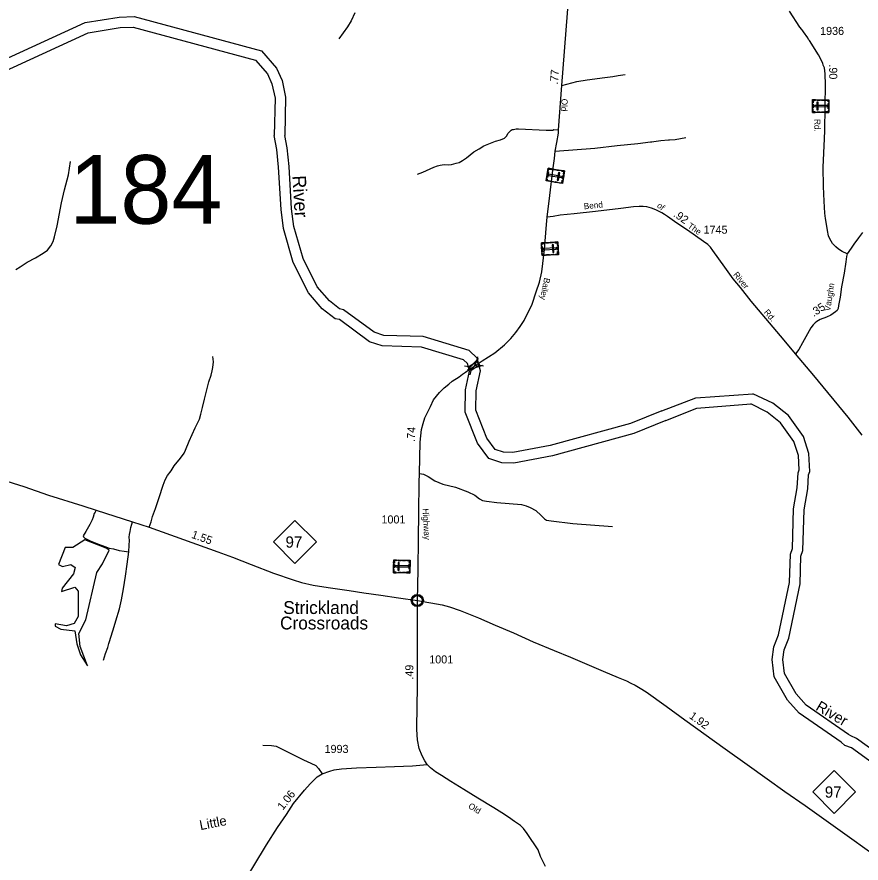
# Model space of a CAD drawing. Extents: x 2220236 to 2384410, y 720751 to 894131.
# Drawn here: x 2286339 to 2299448, y 763591 to 776734 of the extents above; entities that cross this region are included whole.
import ezdxf

# ---------------------------------------------------------------- set-up
doc = ezdxf.new("R2010")
doc.units = 0
doc.layers.add('Default', color=7, linetype='Continuous')

msp = doc.modelspace()

# ---------------------------------------------------------------- linework, layer by layer
at = {"layer": 'Default'}
for p, q in [((2296179, 774794), (2296182, 774794)), ((2296182, 774794), (2296199, 774796)), ((2296199, 774796), (2296201, 774796)), ((2296455, 774824), (2296457, 774824)), ((2296457, 774824), (2296468, 774825)), ((2296468, 774825), (2296471, 774825)), ((2293481, 771384), (2293496, 771452)), ((2293287, 771316), (2293355, 771302)), ((2293519, 771326), (2293587, 771312)), ((2293379, 771175), (2293393, 771243)), ((2296352, 770617), (2296884, 770819)), ((2296884, 770819), (2297766, 770879)), ((2296897, 770655), (2297738, 770722)), ((2296414, 770465), (2296897, 770655))]:
    msp.add_line(p, q, dxfattribs=at)
for points in [[(2294572, 773621), (2294615, 773960), (2294663, 774351), (2294685, 774533), (2294700, 774646), (2294721, 774782), (2294748, 774928), (2294747, 774982), (2294801, 775666), (2294954, 777657)], [(2284441, 774874), (2284731, 775197), (2285747, 775891), (2287396, 776645), (2287925, 776730)], [(2287925, 776730), (2288161, 776739), (2290136, 776207), (2290370, 775938), (2290456, 775747), (2290511, 775489), (2290500, 774891)], [(2291588, 776799), (2291531, 776675), (2291474, 776582), (2291338, 776392)], [(2299233, 773056), (2299153, 773091), (2299097, 773124), (2299054, 773161), (2299002, 773217), (2298961, 773285), (2298944, 773334), (2298925, 773414), (2298910, 773515), (2298894, 773603), (2298887, 773685), (2298877, 773871), (2298864, 774099), (2298862, 774398), (2298880, 774841), (2298886, 774971), (2298895, 775694), (2298893, 775834), (2298889, 775850), (2298880, 775942), (2298862, 775982), (2298855, 776014), (2298786, 776147), (2298646, 776365), (2298631, 776381), (2298619, 776407), (2298554, 776502), (2298542, 776516), (2298528, 776538), (2298499, 776572), (2298335, 776824)], [(2287941, 776567), (2288143, 776574), (2290045, 776061), (2290230, 775849), (2290299, 775696), (2290347, 775473), (2290336, 774894)], [(2284569, 774771), (2284840, 775073), (2285828, 775748), (2287444, 776487), (2287941, 776567)], [(2294801, 775666), (2295036, 775729), (2295196, 775754), (2295468, 775795), (2295591, 775810), (2295677, 775825), (2295787, 775839)], [(2292559, 774292), (2292641, 774321), (2292812, 774402), (2292868, 774421), (2292913, 774431), (2292975, 774440), (2293037, 774436), (2293087, 774441), (2293161, 774463), (2293209, 774472), (2293257, 774503), (2293320, 774547), (2293435, 774638), (2293517, 774687), (2293592, 774730), (2293772, 774803), (2293849, 774826), (2293911, 774852), (2293948, 774887), (2293964, 774921), (2293998, 774959), (2294014, 774973), (2294032, 774983), (2294048, 774986), (2294090, 774996), (2294110, 774998), (2294126, 774996), (2294560, 774977), (2294588, 774977), (2294600, 774975), (2294634, 774975), (2294650, 774973), (2294666, 774977), (2294678, 774983), (2294747, 774982)], [(2291350, 772035), (2291279, 772046), (2291080, 772202), (2290866, 772446), (2290628, 772920), (2290478, 773448), (2290440, 773740), (2290401, 774398), (2290374, 774675), (2290336, 774894)], [(2291410, 772183), (2291346, 772202), (2291193, 772322), (2291003, 772539), (2290782, 772980), (2290639, 773481), (2290604, 773755), (2290565, 774411), (2290537, 774698), (2290500, 774891)], [(2294700, 774646), (2295316, 774696), (2295659, 774735), (2295983, 774770), (2296179, 774794)], [(2296201, 774796), (2296232, 774800), (2296340, 774815), (2296455, 774824)], [(2296471, 774825), (2296559, 774832), (2296729, 774859)], [(2286319, 772809), (2286387, 772851), (2286497, 772926), (2286626, 772993), (2286745, 773064), (2286813, 773109), (2286865, 773179), (2286902, 773247), (2286923, 773320), (2286961, 773490), (2287033, 773846), (2287078, 774046), (2287138, 774283), (2287172, 774489)], [(2298428, 771502), (2298252, 771715), (2297740, 772321), (2297574, 772532), (2297464, 772666), (2297332, 772847), (2297148, 773105), (2297109, 773156), (2297069, 773198), (2297002, 773247), (2296750, 773424), (2296587, 773532), (2296444, 773633), (2296396, 773664), (2296353, 773691), (2296310, 773712), (2296259, 773736), (2296193, 773763), (2296123, 773784), (2296062, 773789), (2296001, 773787), (2295912, 773786), (2295718, 773759), (2295324, 773714), (2294994, 773677), (2294776, 773654), (2294668, 773635), (2294572, 773621)], [(2293362, 771255), (2293562, 771392), (2293762, 771516), (2293911, 771641), (2294007, 771739), (2294089, 771830), (2294153, 771926), (2294218, 772017), (2294338, 772273), (2294404, 772466), (2294455, 772615), (2294488, 772772), (2294532, 773123), (2294553, 773378), (2294563, 773512), (2294572, 773621)], [(2299470, 773386), (2299410, 773301), (2299335, 773204), (2299294, 773144), (2299233, 773056)], [(2299233, 773056), (2299222, 773015), (2299210, 772928), (2299188, 772756), (2299146, 772540), (2299121, 772383), (2299100, 772253), (2299090, 772203), (2299076, 772174), (2299051, 772152), (2298976, 772101), (2298910, 772068), (2298812, 772033), (2298789, 772021), (2298759, 772003), (2298737, 771984), (2298703, 771952), (2298668, 771904), (2298539, 771670), (2298482, 771566), (2298428, 771502)], [(2296352, 770617), (2295868, 770421), (2294621, 770076), (2294042, 769966), (2293897, 769972), (2293766, 770015), (2293636, 770192), (2293467, 770624), (2293471, 770924), (2293538, 771236), (2293484, 771435), (2293360, 771555), (2292645, 771768), (2292038, 771788), (2291887, 771836), (2291410, 772183)], [(2296414, 770465), (2295921, 770266), (2294658, 769916), (2294054, 769801), (2293867, 769809), (2293665, 769876), (2293491, 770112), (2293302, 770594), (2293307, 770943), (2293369, 771231), (2293337, 771349), (2293275, 771410), (2292619, 771605), (2292010, 771624), (2291812, 771688), (2291350, 772035)], [(2288394, 768809), (2288422, 768891), (2288446, 768975), (2288490, 769096), (2288547, 769267), (2288612, 769463), (2288641, 769546), (2288676, 769609), (2288732, 769685), (2288783, 769762), (2288880, 769881), (2288938, 769959), (2288957, 770003), (2289011, 770144), (2289107, 770350), (2289172, 770487), (2289194, 770562), (2289219, 770668), (2289249, 770799), (2289282, 770923), (2289320, 771064), (2289357, 771169), (2289371, 771236), (2289379, 771290), (2289390, 771375), (2289379, 771459)], [(2299467, 770237), (2299248, 770519), (2298716, 771163), (2298428, 771502)], [(2292557, 767669), (2292569, 768152), (2292576, 768630), (2292581, 769037), (2292586, 769500), (2292588, 769642), (2292600, 770127), (2292623, 770328), (2292647, 770418), (2292675, 770507), (2292706, 770569), (2292759, 770682), (2292810, 770784), (2292902, 770899), (2292972, 770971), (2293047, 771032), (2293096, 771074), (2293204, 771146), (2293258, 771184), (2293305, 771215), (2293362, 771255)], [(2299291, 765569), (2299253, 765591), (2298596, 766042), (2298439, 766218), (2298257, 766536), (2298232, 766751), (2298253, 766906), (2298325, 767086), (2298502, 767928), (2298514, 768356), (2298546, 768446), (2298565, 769078), (2298619, 769403), (2298633, 769621), (2298651, 769675), (2298639, 769953), (2298553, 770216), (2298319, 770541), (2298076, 770736), (2297766, 770879)], [(2299194, 765419), (2299138, 765471), (2298487, 765918), (2298305, 766122), (2298098, 766484), (2298066, 766753), (2298093, 766948), (2298167, 767134), (2298338, 767947), (2298351, 768387), (2298383, 768477), (2298401, 769094), (2298456, 769422), (2298471, 769652), (2298486, 769697), (2298476, 769924), (2298405, 770141), (2298199, 770427), (2297989, 770595), (2297738, 770722)], [(2284719, 769987), (2285579, 769716), (2286097, 769550), (2286448, 769441), (2286829, 769308), (2287362, 769142), (2287570, 769072), (2288135, 768892), (2288394, 768809), (2289461, 768428), (2289685, 768344), (2289978, 768231), (2290325, 768095), (2290629, 767992), (2290758, 767950), (2290938, 767908), (2291170, 767873), (2291498, 767826), (2291724, 767791), (2291990, 767752), (2292265, 767711), (2292557, 767669)], [(2292588, 769642), (2292651, 769631), (2292724, 769596), (2292831, 769530), (2292951, 769479), (2293152, 769430), (2293342, 769360), (2293448, 769306), (2293523, 769250), (2293570, 769224), (2293633, 769210), (2293790, 769193), (2294174, 769161), (2294247, 769142), (2294307, 769116), (2294396, 769067), (2294481, 768992), (2294532, 768939), (2294565, 768918), (2294635, 768909), (2294970, 768866), (2295586, 768821)], [(2287570, 769072), (2287556, 769043), (2287540, 769022), (2287523, 768962), (2287505, 768920), (2287486, 768882), (2287469, 768852), (2287408, 768743), (2287369, 768675), (2287373, 768656), (2287394, 768637), (2287478, 768598), (2287607, 768546), (2287706, 768508), (2287771, 768483), (2287837, 768474), (2287928, 768448), (2288003, 768434), (2288074, 768424)], [(2288074, 768424), (2288080, 768529), (2288085, 768604), (2288083, 768652), (2288088, 768694), (2288099, 768743), (2288109, 768803), (2288125, 768857), (2288135, 768892)], [(2287436, 766655), (2287319, 766956), (2287299, 767158), (2287410, 767371), (2287579, 768103), (2287667, 768240), (2287772, 768453), (2287723, 768485), (2287394, 768610), (2287209, 768493), (2287088, 768493), (2286984, 768228), (2287048, 768196), (2287177, 768228), (2287241, 768184), (2287217, 768083), (2287040, 767862), (2287032, 767809), (2287237, 767878), (2287289, 767817), (2287292, 767422), (2287229, 767310), (2287108, 767278), (2286935, 767306), (2286931, 767270), (2287020, 767226), (2287239, 767198), (2287267, 766997), (2287327, 766824), (2287436, 766655)], [(2287685, 766743), (2287715, 766846), (2287748, 766939), (2287765, 767000), (2287779, 767047), (2287793, 767085), (2287834, 767212), (2287877, 767354), (2287929, 767539), (2287964, 767678), (2287996, 767853), (2288024, 768048), (2288052, 768233), (2288074, 768424)], [(2292707, 765123), (2292675, 765181), (2292630, 765256), (2292585, 765371), (2292560, 765505), (2292550, 765666), (2292553, 766043), (2292557, 766307), (2292557, 766558), (2292558, 766773), (2292562, 766967), (2292558, 767237), (2292557, 767669)], [(2292557, 767669), (2292941, 767604), (2293056, 767573), (2293221, 767515), (2293508, 767398), (2293766, 767286), (2294048, 767166), (2294357, 767030), (2294680, 766895), (2294935, 766787), (2295443, 766572), (2295676, 766474), (2295805, 766420), (2295870, 766387), (2295938, 766354), (2296015, 766310), (2296109, 766252), (2296423, 766028), (2296712, 765816), (2297339, 765367), (2297679, 765120), (2297992, 764902), (2298265, 764703), (2298578, 764488), (2299124, 764099), (2299686, 763691)], [(2301499, 764740), (2301212, 764897), (2300866, 764946), (2300467, 764949), (2300290, 764978), (2299966, 765102), (2299377, 765528), (2299291, 765569)], [(2290159, 765425), (2290290, 765416), (2290365, 765406), (2290477, 765352), (2290623, 765280), (2290791, 765193), (2290903, 765144), (2290979, 765107), (2291021, 765062), (2291079, 764977)], [(2301914, 764296), (2301874, 764317), (2301409, 764603), (2301159, 764739), (2300854, 764782), (2300453, 764785), (2300247, 764819), (2299887, 764956), (2299300, 765381), (2299194, 765419)], [(2289304, 761495), (2289550, 762328), (2289657, 762647), (2289730, 762883), (2289791, 763061), (2289884, 763302), (2289931, 763403), (2290018, 763551), (2290215, 763876), (2290384, 764145), (2290524, 764347), (2290636, 764515), (2290803, 764725), (2290894, 764823), (2291000, 764930), (2291079, 764977), (2291196, 765019), (2291267, 765042), (2291379, 765056), (2291613, 765069), (2291920, 765083), (2292204, 765093), (2292483, 765104), (2292707, 765123)], [(2294549, 763540), (2294472, 763694), (2294431, 763799), (2294373, 763890), (2294326, 763959), (2294265, 764052), (2294206, 764127), (2294157, 764176), (2294068, 764237), (2293973, 764303), (2293869, 764370), (2293745, 764448), (2293499, 764597), (2293281, 764736), (2293075, 764859), (2292934, 764952), (2292839, 765011), (2292763, 765073), (2292707, 765123)]]:
    msp.add_lwpolyline(points, dxfattribs=at)
for points in [[(2298693, 775250), (2298695, 775449), (2298950, 775446), (2298948, 775247)], [(2298739, 775449), (2298739, 775437), (2298707, 775438), (2298706, 775397), (2298695, 775397), (2298696, 775449)], [(2298762, 775290), (2298780, 775290), (2298782, 775408), (2298763, 775408)], [(2298812, 775436), (2298768, 775437), (2298769, 775448), (2298812, 775448)], [(2298878, 775436), (2298834, 775436), (2298835, 775447), (2298878, 775447)], [(2298950, 775413), (2298938, 775413), (2298938, 775435), (2298898, 775436), (2298898, 775447), (2298950, 775446)], [(2298937, 775305), (2298938, 775390), (2298949, 775389), (2298948, 775305)], [(2298737, 775249), (2298737, 775261), (2298704, 775261), (2298705, 775302), (2298694, 775302), (2298693, 775250)], [(2298694, 775324), (2298695, 775376), (2298706, 775376), (2298705, 775324)], [(2298724, 775359), (2298724, 775340), (2298926, 775338), (2298927, 775356)], [(2298811, 775249), (2298767, 775249), (2298767, 775261), (2298811, 775260)], [(2298878, 775248), (2298835, 775248), (2298835, 775260), (2298878, 775259)], [(2298948, 775280), (2298937, 775280), (2298936, 775258), (2298896, 775259), (2298896, 775248), (2298948, 775247)], [(2294842, 774341), (2294809, 774145), (2294558, 774187), (2294591, 774383)], [(2294585, 774351), (2294596, 774349), (2294600, 774370), (2294640, 774364), (2294642, 774375), (2294591, 774383)], [(2294660, 774372), (2294702, 774365), (2294700, 774353), (2294658, 774361)], [(2294726, 774361), (2294769, 774354), (2294767, 774342), (2294724, 774350)], [(2294799, 774349), (2294797, 774337), (2294829, 774332), (2294822, 774292), (2294833, 774290), (2294842, 774341)], [(2294563, 774220), (2294575, 774218), (2294571, 774196), (2294611, 774189), (2294609, 774178), (2294558, 774187)], [(2294592, 774325), (2294578, 774241), (2294567, 774243), (2294581, 774327)], [(2294795, 774239), (2294798, 774257), (2294598, 774290), (2294595, 774272)], [(2294768, 774312), (2294749, 774315), (2294730, 774199), (2294749, 774196)], [(2294830, 774268), (2294821, 774217), (2294810, 774219), (2294818, 774270)], [(2294631, 774186), (2294674, 774179), (2294672, 774168), (2294629, 774175)], [(2294696, 774175), (2294739, 774168), (2294737, 774157), (2294694, 774164)], [(2294766, 774152), (2294768, 774163), (2294800, 774158), (2294806, 774198), (2294817, 774196), (2294809, 774145)], [(2294737, 773239), (2294748, 773040), (2294494, 773026), (2294483, 773225)], [(2294485, 773192), (2294496, 773193), (2294495, 773215), (2294535, 773217), (2294535, 773228), (2294483, 773225)], [(2294497, 773168), (2294502, 773084), (2294491, 773083), (2294486, 773168)], [(2294553, 773229), (2294596, 773231), (2294596, 773220), (2294553, 773218)], [(2294620, 773233), (2294663, 773235), (2294664, 773224), (2294620, 773221)], [(2294671, 773195), (2294653, 773194), (2294659, 773076), (2294678, 773077)], [(2294694, 773237), (2294694, 773226), (2294727, 773227), (2294729, 773187), (2294740, 773187), (2294737, 773239)], [(2294741, 773165), (2294744, 773114), (2294733, 773113), (2294730, 773165)], [(2294492, 773059), (2294503, 773060), (2294505, 773038), (2294545, 773040), (2294546, 773029), (2294494, 773026)], [(2294714, 773129), (2294713, 773147), (2294510, 773136), (2294511, 773118)], [(2294565, 773042), (2294609, 773044), (2294609, 773033), (2294566, 773030)], [(2294631, 773045), (2294674, 773048), (2294675, 773036), (2294632, 773034)], [(2294705, 773038), (2294704, 773049), (2294736, 773051), (2294734, 773092), (2294745, 773092), (2294748, 773040)], [(2293568, 771319), (2293334, 771249), (2293502, 771427), (2293438, 771313)], [(2293355, 771302), (2293481, 771384), (2293520, 771325), (2293393, 771243)], [(2290323, 768579), (2290656, 768912), (2290989, 768579), (2290656, 768246)], [(2292186, 768101), (2292190, 768300), (2292445, 768295), (2292441, 768096)], [(2292233, 768299), (2292233, 768288), (2292201, 768289), (2292200, 768248), (2292189, 768248), (2292190, 768300)], [(2292306, 768287), (2292263, 768287), (2292263, 768299), (2292306, 768298)], [(2292372, 768285), (2292329, 768286), (2292329, 768298), (2292372, 768297)], [(2292444, 768262), (2292432, 768262), (2292433, 768284), (2292392, 768285), (2292393, 768296), (2292445, 768295)], [(2292188, 768175), (2292189, 768227), (2292200, 768227), (2292199, 768175)], [(2292217, 768210), (2292217, 768191), (2292420, 768187), (2292420, 768206)], [(2292255, 768141), (2292274, 768140), (2292276, 768258), (2292257, 768258)], [(2292430, 768154), (2292432, 768239), (2292443, 768239), (2292442, 768154)], [(2292229, 768100), (2292230, 768112), (2292197, 768112), (2292198, 768153), (2292187, 768153), (2292186, 768101)], [(2292304, 768099), (2292260, 768100), (2292260, 768111), (2292304, 768110)], [(2292371, 768098), (2292327, 768098), (2292328, 768110), (2292371, 768109)], [(2292441, 768129), (2292430, 768130), (2292429, 768108), (2292389, 768108), (2292389, 768097), (2292441, 768096)], [(2292479, 767681), (2292480, 767687), (2292482, 767693), (2292485, 767700), (2292488, 767706), (2292491, 767712), (2292495, 767717), (2292499, 767721), (2292503, 767726), (2292509, 767731), (2292514, 767734), (2292519, 767737), (2292524, 767740), (2292530, 767742), (2292535, 767744), (2292540, 767745), (2292544, 767746), (2292549, 767746), (2292555, 767747), (2292559, 767746), (2292565, 767746), (2292570, 767745), (2292575, 767744), (2292580, 767743), (2292585, 767741), (2292592, 767738), (2292598, 767735), (2292603, 767731), (2292608, 767727), (2292612, 767724), (2292616, 767720), (2292620, 767715), (2292623, 767710), (2292626, 767705), (2292628, 767700), (2292630, 767695), (2292632, 767690), (2292633, 767686), (2292634, 767680), (2292635, 767675), (2292635, 767669), (2292635, 767663), (2292634, 767657), (2292633, 767652), (2292632, 767646), (2292630, 767640), (2292628, 767635), (2292624, 767629), (2292621, 767623), (2292618, 767619), (2292613, 767614), (2292608, 767609), (2292603, 767605), (2292598, 767602), (2292594, 767599), (2292587, 767596), (2292580, 767593), (2292574, 767592), (2292567, 767590), (2292563, 767590), (2292558, 767590), (2292553, 767590), (2292548, 767590), (2292543, 767591), (2292537, 767592), (2292532, 767593), (2292527, 767595), (2292523, 767597), (2292519, 767599), (2292512, 767603), (2292506, 767608), (2292501, 767612), (2292497, 767617), (2292494, 767621), (2292491, 767625), (2292487, 767632), (2292485, 767636), (2292483, 767640), (2292481, 767648), (2292479, 767655), (2292478, 767660), (2292478, 767667), (2292478, 767671), (2292479, 767678)], [(2298698, 764696), (2299031, 765029), (2299364, 764696), (2299031, 764363)]]:
    msp.add_lwpolyline(points, close=True, dxfattribs=at)
for centre, radius in [((2292557, 767669), 94.3), ((2292556, 767669), 76.7)]:
    msp.add_circle(centre, radius, dxfattribs=at)

# ---------------------------------------------------------------- texts
for s, height, p in [('1936', 125, (2298812, 776454)), ('184', 1066.3, (2287152, 773521)), ('1745', 125, (2297002, 773367)), ('1001', 125, (2292000, 768866)), ('97', 175, (2290510, 768490)), ('Strickland', 200, (2290475, 767460)), ('Crossroads', 200, (2290425, 767220)), ('1001', 125, (2292742, 766692)), ('1993', 125, (2291116, 765302)), ('97', 175, (2298885, 764607))]:
    msp.add_text(s, height=height, dxfattribs=at).set_placement(p)
for s, height, rotation, p in [('.90', 125, 270.6149, (2298952, 775996)), ('.77', 125, 85.5962, (2294739, 775680)), ('Old', 95, 267.9136, (2294797, 775465)), ('Rd.', 95, 270.6149, (2298722, 775147)), ('River', 210, 273.3951, (2290616, 774266)), ('Bend', 95, 5.7449, (2295147, 773745)), ('of', 95, 320.2607, (2296269, 773789)), ('.92', 125, 324.8431, (2296522, 773644)), ('The', 95, 324.8431, (2296747, 773467)), ('River', 95, 309.0618, (2297456, 772728)), ('Bailey', 95, 258.6727, (2294528, 772688)), ('Vaughn', 95, 81.2145, (2298968, 772159)), ('.35', 125, 33.5558, (2298712, 772071)), ('Rd.', 95, 310.2004, (2297933, 772143)), ('.74', 125, 86.9586, (2292517, 770131)), ('Highway', 95, 272.9847, (2292638, 769096)), ('1.55', 125, 340.3651, (2289039, 768645)), ('.49', 125, 89.5345, (2292493, 766440)), ('River', 167.3, 329.4688, (2298730, 765977)), ('1.92', 125, 324.3673, (2296768, 765852)), ('1.06', 125, 51.474, (2290468, 764405)), ('Old', 95, 328.3955, (2293339, 764453)), ('Little', 150, 11.0996, (2289190, 764102))]:
    msp.add_text(s, height=height, rotation=rotation, dxfattribs=at).set_placement(p)

doc.saveas('drawing.dxf')
